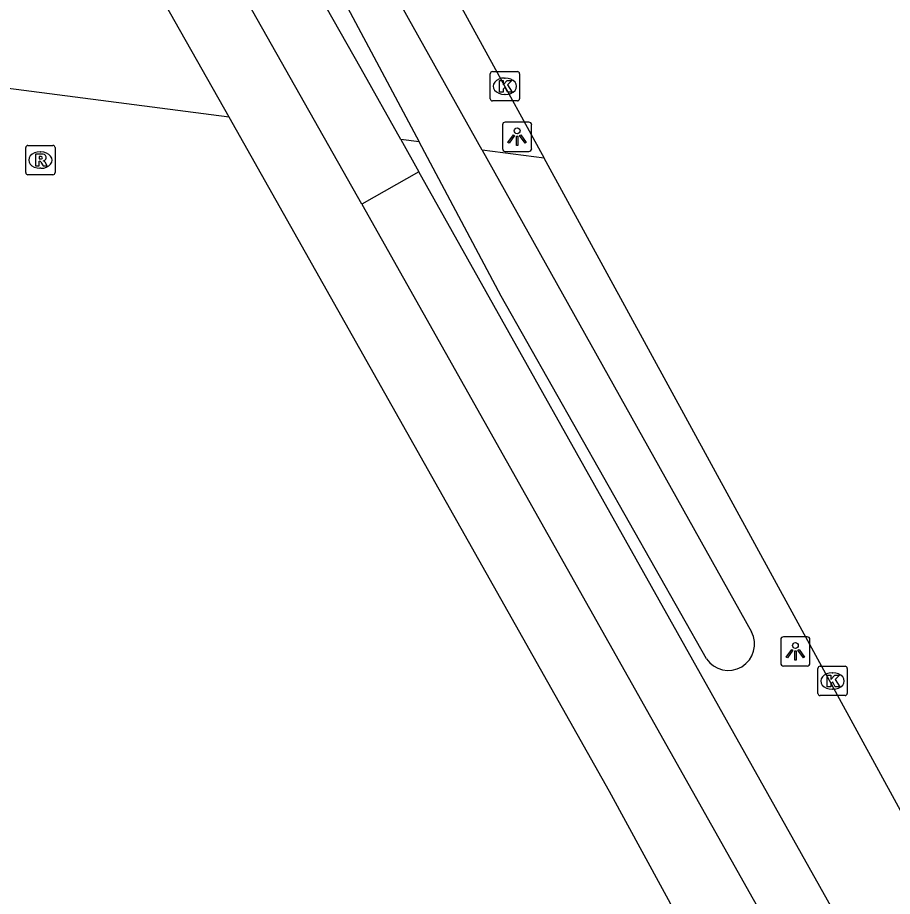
# Model space of a CAD drawing. Extents: x 162880 to 165536, y 384011 to 385179.
# Drawn here: x 163714.08 to 163743.93, y 384642.16 to 384672.16 of the extents above; entities that cross this region are included whole.
import ezdxf

# ---------------------------------------------------------------- set-up
doc = ezdxf.new("R2010")
doc.units = 0
for name, color, linetype in [('IMGEO_Berm_groen', 7, 'Continuous'), ('IMGEO_Fietspad_gesloten', 7, 'Continuous'), ('IMGEO_Fietspad_open', 7, 'Continuous'), ('IMGEO_Greppel_droge_sloot', 7, 'Continuous'), ('IMGEO_Kolk', 7, 'Continuous'), ('IMGEO_Lichtpunt', 7, 'Continuous'), ('IMGEO_Rijbaan_lokaal_gesloten', 7, 'Continuous'), ('IMGEO_Rioolput', 7, 'Continuous'), ('IMGEO_Verkeerseiland_groen', 7, 'Continuous'), ('IMGEO_Voetpad_open', 7, 'Continuous')]:
    doc.layers.add(name, color=color, linetype=linetype)

msp = doc.modelspace()

# ---------------------------------------------------------------- linework, layer by layer
at = {"layer": 'IMGEO_Berm_groen'}
msp.add_lwpolyline([(163721.297, 384668.753), (163700.787, 384671.42)], dxfattribs=at)
at = {"layer": 'IMGEO_Fietspad_gesloten'}
for points in [[(163727.769, 384666.895), (163725.831, 384665.787)], [(163757.603, 384613.731), (163727.769, 384666.895)], [(163725.831, 384665.787), (163754.621, 384614.652)]]:
    msp.add_lwpolyline(points, dxfattribs=at)
at = {"layer": 'IMGEO_Fietspad_open'}
for points in [[(163725.831, 384665.787), (163715.936, 384683.277)], [(163727.153, 384667.992), (163725.8, 384670.403), (163722.74, 384675.814), (163719.368, 384682.019)], [(163727.153, 384667.992), (163727.769, 384666.895)]]:
    msp.add_lwpolyline(points, dxfattribs=at)
at = {"layer": 'IMGEO_Greppel_droge_sloot'}
for points in [[(163729.937, 384667.63), (163725.228, 384676.055)], [(163724.059, 384674.898), (163727.778, 384667.911)], [(163737.588, 384650.274), (163730.578, 384662.649), (163727.778, 384667.911)], [(163729.937, 384667.63), (163739.124, 384651.194)]]:
    msp.add_lwpolyline(points, dxfattribs=at)
msp.add_arc((163738.335, 384650.769), 0.896, 213.5008, 28.3389, dxfattribs=at)
at = {"layer": 'IMGEO_Kolk'}
for p, q in [((163730.207, 384669.386), (163730.207, 384670.238)), ((163730.282, 384670.312), (163731.134, 384670.312)), ((163731.208, 384670.238), (163731.208, 384669.386)), ((163730.695, 384670.092), (163730.72, 384670.092)), ((163730.718, 384669.532), (163730.693, 384669.532)), ((163731.134, 384669.312), (163730.282, 384669.312)), ((163741.391, 384649.088), (163741.391, 384649.94)), ((163741.466, 384650.014), (163742.318, 384650.014)), ((163742.392, 384649.94), (163742.392, 384649.088)), ((163741.879, 384649.794), (163741.904, 384649.794)), ((163742.318, 384649.014), (163741.466, 384649.014)), ((163741.902, 384649.234), (163741.877, 384649.234))]:
    msp.add_line(p, q, dxfattribs=at)
for points in [[(163730.207, 384669.386), (163730.207, 384670.238)], [(163730.282, 384670.312), (163731.134, 384670.312)], [(163731.208, 384670.238), (163731.208, 384669.386)], [(163730.528, 384670.012), (163730.651, 384670.012), (163730.651, 384669.861), (163730.781, 384670.012), (163730.945, 384670.012), (163730.799, 384669.861), (163730.952, 384669.612), (163730.8, 384669.612), (163730.715, 384669.776), (163730.651, 384669.709), (163730.651, 384669.612), (163730.528, 384669.612), (163730.528, 384670.012)], [(163731.134, 384669.312), (163730.282, 384669.312)], [(163741.391, 384649.088), (163741.391, 384649.94)], [(163741.466, 384650.014), (163742.318, 384650.014)], [(163742.392, 384649.94), (163742.392, 384649.088)], [(163741.712, 384649.714), (163741.835, 384649.714), (163741.835, 384649.563), (163741.965, 384649.714), (163742.129, 384649.714), (163741.983, 384649.563), (163742.136, 384649.314), (163741.984, 384649.314), (163741.899, 384649.478), (163741.835, 384649.411), (163741.835, 384649.314), (163741.712, 384649.314), (163741.712, 384649.714)], [(163742.318, 384649.014), (163741.466, 384649.014)]]:
    msp.add_lwpolyline(points, dxfattribs=at)
for centre, start, end in [((163730.284, 384670.236), 91.552, 178.448), ((163730.284, 384670.236), 91.552, 178.448), ((163731.132, 384670.236), 1.552, 88.448), ((163731.132, 384670.236), 1.552, 88.448), ((163730.284, 384669.388), 181.552, 268.448), ((163730.284, 384669.388), 181.552, 268.448), ((163731.132, 384669.388), 271.552, 358.448), ((163731.132, 384669.388), 271.552, 358.448), ((163741.468, 384649.938), 91.552, 178.448), ((163741.468, 384649.938), 91.552, 178.448), ((163742.316, 384649.938), 1.552, 88.448), ((163742.316, 384649.938), 1.552, 88.448), ((163741.468, 384649.09), 181.552, 268.448), ((163741.468, 384649.09), 181.552, 268.448), ((163742.316, 384649.09), 271.552, 358.448), ((163742.316, 384649.09), 271.552, 358.448)]:
    msp.add_arc(centre, 0.0765, start, end, dxfattribs=at)
for centre, major_axis, ratio, start_param, end_param in [((163730.694, 384669.812), (-0.387, 0.002), 0.722429, 4.712389, 7.853982), ((163730.719, 384669.812), (-0.39, 0.002), 0.717154, 1.570796, 4.712389), ((163741.878, 384649.514), (-0.387, 0.002), 0.722429, 4.712389, 7.853982), ((163741.903, 384649.514), (-0.39, 0.002), 0.717154, 1.570796, 4.712389)]:
    msp.add_ellipse(centre, major_axis=major_axis, ratio=ratio, start_param=start_param, end_param=end_param, dxfattribs=at)
at = {"layer": 'IMGEO_Lichtpunt'}
for p, q in [((163730.626, 384668.491), (163730.626, 384667.684)), ((163730.626, 384668.491), (163730.626, 384667.684)), ((163731.528, 384668.586), (163730.72, 384668.586)), ((163731.528, 384668.586), (163730.72, 384668.586)), ((163731.622, 384667.684), (163731.622, 384668.491)), ((163731.622, 384667.684), (163731.622, 384668.491)), ((163730.72, 384667.59), (163731.528, 384667.59)), ((163730.72, 384667.59), (163731.528, 384667.59)), ((163740.125, 384650.926), (163740.125, 384650.119)), ((163740.125, 384650.926), (163740.125, 384650.119)), ((163741.027, 384651.021), (163740.219, 384651.021)), ((163741.027, 384651.021), (163740.219, 384651.021)), ((163741.121, 384650.119), (163741.121, 384650.926)), ((163741.121, 384650.119), (163741.121, 384650.926)), ((163740.219, 384650.025), (163741.027, 384650.025)), ((163740.219, 384650.025), (163741.027, 384650.025))]:
    msp.add_line(p, q, dxfattribs=at)
for points in [[(163731, 384668.155), (163731.039, 384668.127), (163730.851, 384667.865), (163730.813, 384667.892), (163731, 384668.155)], [(163731.212, 384668.127), (163731.25, 384668.154), (163731.437, 384667.892), (163731.398, 384667.864), (163731.212, 384668.127)], [(163731.102, 384668.107), (163731.149, 384668.107), (163731.149, 384667.785), (163731.102, 384667.785), (163731.102, 384668.107)], [(163740.499, 384650.59), (163740.538, 384650.562), (163740.35, 384650.3), (163740.312, 384650.327), (163740.499, 384650.59)], [(163740.601, 384650.542), (163740.648, 384650.542), (163740.648, 384650.22), (163740.601, 384650.22), (163740.601, 384650.542)], [(163740.711, 384650.562), (163740.749, 384650.589), (163740.936, 384650.327), (163740.897, 384650.299), (163740.711, 384650.562)]]:
    msp.add_lwpolyline(points, dxfattribs=at)
for centre in [(163731.125, 384668.289), (163740.624, 384650.724)]:
    msp.add_circle(centre, 0.0994, dxfattribs=at)
for centre, start, end in [((163730.72, 384668.491), 90, 180), ((163730.72, 384668.491), 90, 180), ((163731.528, 384668.491), 0, 90), ((163731.528, 384668.491), 0, 90), ((163730.72, 384667.684), 180, 270), ((163730.72, 384667.684), 180, 270), ((163731.528, 384667.684), 270, 0), ((163731.528, 384667.684), 270, 360), ((163740.219, 384650.926), 90, 180), ((163740.219, 384650.926), 90, 180), ((163741.027, 384650.926), 0, 90), ((163741.027, 384650.926), 0, 90), ((163740.219, 384650.119), 180, 270), ((163740.219, 384650.119), 180, 270), ((163741.027, 384650.119), 270, 0), ((163741.027, 384650.119), 270, 360)]:
    msp.add_arc(centre, 0.0946, start, end, dxfattribs=at)
at = {"layer": 'IMGEO_Rijbaan_lokaal_gesloten'}
for points in [[(163725.68, 384678.902), (163728.199, 384674.378), (163732.051, 384667.355)], [(163760.531, 384615.21), (163732.051, 384667.355)]]:
    msp.add_lwpolyline(points, dxfattribs=at)
at = {"layer": 'IMGEO_Rioolput'}
for p, q in [((163714.355, 384666.865), (163714.355, 384667.717)), ((163714.43, 384667.791), (163715.282, 384667.791)), ((163714.843, 384667.571), (163714.868, 384667.571)), ((163715.356, 384667.717), (163715.356, 384666.865)), ((163714.866, 384667.011), (163714.841, 384667.011)), ((163715.282, 384666.791), (163714.43, 384666.791))]:
    msp.add_line(p, q, dxfattribs=at)
for points in [[(163714.355, 384666.865), (163714.355, 384667.717)], [(163714.43, 384667.791), (163715.282, 384667.791)], [(163715.356, 384667.717), (163715.356, 384666.865)], [(163714.944, 384667.489), (163714.692, 384667.491), (163714.692, 384667.091)], [(163714.692, 384667.091), (163714.816, 384667.091), (163714.816, 384667.253), (163714.827, 384667.253)], [(163714.87, 384667.41), (163714.816, 384667.41), (163714.816, 384667.329)], [(163714.816, 384667.329), (163714.868, 384667.329)], [(163714.874, 384667.224), (163714.945, 384667.091), (163715.085, 384667.091), (163715.02, 384667.217)], [(163715.282, 384666.791), (163714.43, 384666.791)]]:
    msp.add_lwpolyline(points, dxfattribs=at)
for centre, radius, start, end in [((163714.432, 384667.715), 0.0765, 91.552, 178.448), ((163714.432, 384667.715), 0.0765, 91.552, 178.448), ((163715.28, 384667.715), 0.0765, 1.552, 88.448), ((163715.28, 384667.715), 0.0765, 1.552, 88.448), ((163714.826, 384667.2), 0.0533, 26.0293, 88.6989), ((163714.852, 384667.518), 0.19, 274.7715, 282.9687), ((163714.876, 384667.314), 0.0964, 77.0061, 93.1865), ((163714.89, 384667.371), 0.0378, 276.6634, 79.6772), ((163714.943, 384667.379), 0.109, 350.3612, 89.416), ((163714.941, 384667.379), 0.112, 277.5842, 350.9817), ((163714.925, 384667.164), 0.108, 29.5134, 73.7905), ((163714.432, 384666.867), 0.0765, 181.552, 268.448), ((163714.432, 384666.867), 0.0765, 181.552, 268.448), ((163715.28, 384666.867), 0.0765, 271.552, 358.448), ((163715.28, 384666.867), 0.0765, 271.552, 358.448)]:
    msp.add_arc(centre, radius, start, end, dxfattribs=at)
for centre, major_axis, ratio, start_param, end_param in [((163714.842, 384667.291), (-0.387, 0.002), 0.722429, 4.712389, 7.853982), ((163714.867, 384667.291), (-0.39, 0.002), 0.717154, 1.570796, 4.712389)]:
    msp.add_ellipse(centre, major_axis=major_axis, ratio=ratio, start_param=start_param, end_param=end_param, dxfattribs=at)
at = {"layer": 'IMGEO_Verkeerseiland_groen'}
for points in [[(163727.778, 384667.911), (163727.153, 384667.992)], [(163732.051, 384667.355), (163729.937, 384667.63)]]:
    msp.add_lwpolyline(points, dxfattribs=at)
at = {"layer": 'IMGEO_Voetpad_open'}
for points in [[(163721.297, 384668.753), (163717.616, 384675.28)], [(163750.431, 384616.074), (163741.934, 384631.674), (163734.277, 384645.741), (163721.297, 384668.753)]]:
    msp.add_lwpolyline(points, dxfattribs=at)

doc.saveas('drawing.dxf')
